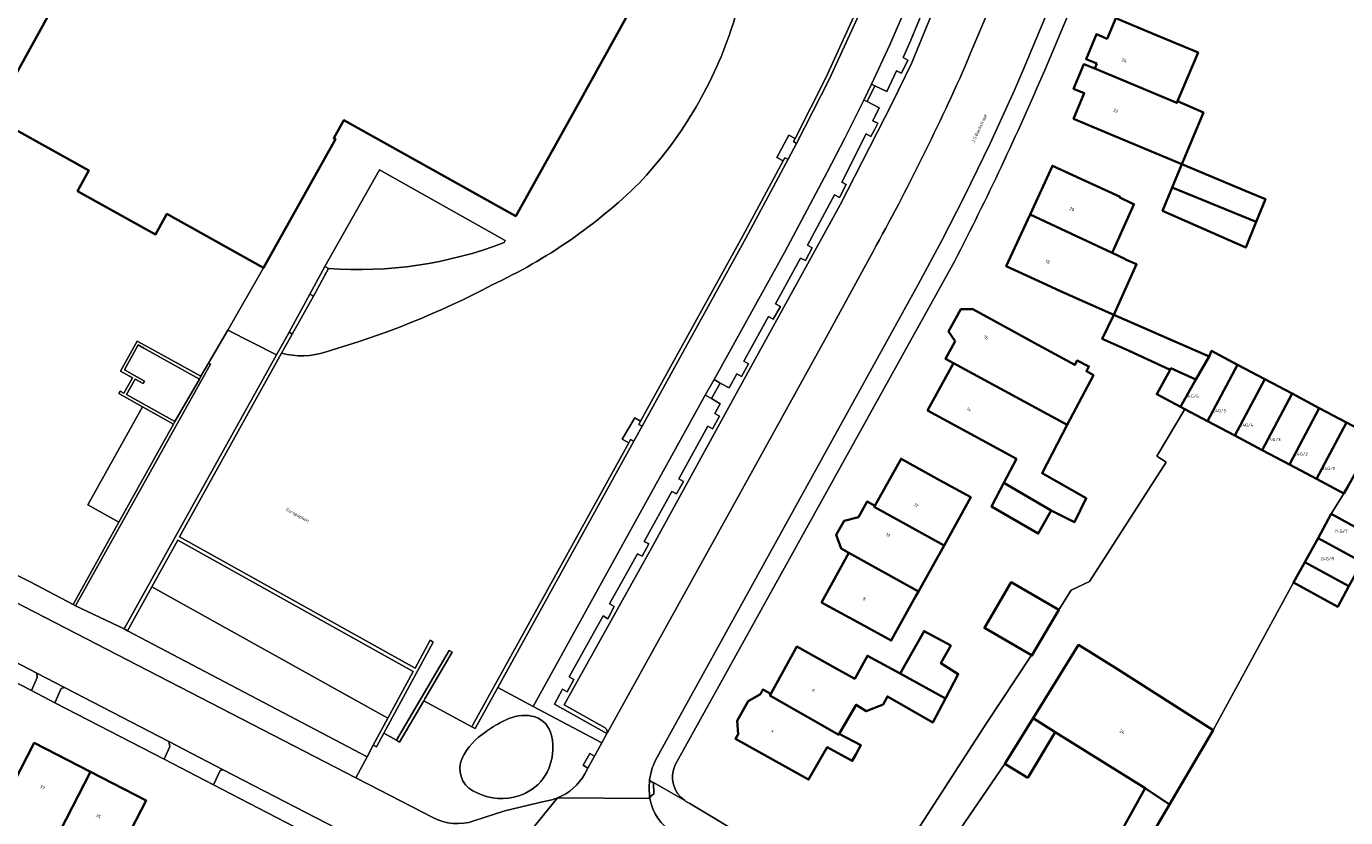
# Model space of a CAD drawing. Header units: metres. Extents: x 197700 to 204338, y 317132 to 325229.
# Tile 800 of 1056: x 202511 to 202658, y 319902 to 319990. Entities that reach past the tile are written whole.
import ezdxf
from ezdxf.enums import TextEntityAlignment as Align

# ---------------------------------------------------------------- set-up
doc = ezdxf.new("R2010")
doc.units = ezdxf.units.M
for name, color, linetype, lineweight in [('B-WE-GR-BEPLANTING_CULTUUR_BODEMBEDEKKER-GV', 90, 'Continuous', 18), ('B-WE-GR-BEPLANTING_CULTUUR_HEESTERS-GV', 90, 'Continuous', 18), ('B-WE-GR-BEPLANTING_CULTUUR_ROOS-GV', 90, 'Continuous', 18), ('B-WE-IE-TERREINAFSCHEIDING_KUNSTMATIG_MUUR-GV', 90, 'Continuous', 18), ('B-WE-OG-BEBOUWING-GV', 7, 'Continuous', 35), ('B-WE-OG-BEBOUWING-T18', 10, 'Continuous', 18), ('B-WE-OG-TERREIN_ERF-GV', 7, 'Continuous', 18), ('B-WE-OG-TOPOGRAFIE-T18', 10, 'Continuous', 18), ('B-WE-VH-VERHARDING_ASFALT-GV', 252, 'Continuous', 18), ('B-WE-VH-VERHARDING_BEDRIJFSVLOERPLAAT-GV', 252, 'Continuous', 18), ('B-WE-VH-VERHARDING_BETONSTRAATSTEEN-GV', 252, 'Continuous', 18), ('B-WE-VH-VERHARDING_GESLOTEN-GV', 252, 'Continuous', 18), ('B-WE-VH-VERHARDING_OPEN-GV', 252, 'Continuous', 18), ('B-WE-VH-VERHARDING_SIERBESTRATING-GV', 252, 'Continuous', 18), ('B-WE-VH-VERHARDING_STRAATBAKSTEEN-GV', 252, 'Continuous', 18), ('B-WE-VH-VERHARDING_TEGEL-GV', 252, 'Continuous', 18)]:
    doc.layers.add(name, color=color, linetype=linetype, lineweight=lineweight)
doc.styles.add('NLCS-ISO-M200-T18', font='NLCS-ISO.ttf', dxfattribs={"height": 0.36})

msp = doc.modelspace()

# ---------------------------------------------------------------- linework, layer by layer
at = {"layer": 'B-WE-GR-BEPLANTING_CULTUUR_BODEMBEDEKKER-GV'}
for points in [[(202563.897, 319965.946), (202564.03, 319966.18), (202549.96, 319974.088), (202543.886, 319963.264)], [(202543.886, 319963.264), (202544.273, 319963.055)]]:
    msp.add_lwpolyline(points, dxfattribs=at)
msp.add_lwpolyline([(202544.273, 319963.055, 0.1096745), (202563.897, 319965.946)], format="xyb", dxfattribs=at)
at = {"layer": 'B-WE-GR-BEPLANTING_CULTUUR_HEESTERS-GV'}
for points in [[(202609.135, 319992.993), (202607.012, 319988.069), (202604.977, 319983.663), (202605.347, 319983.489), (202606.687, 319982.845), (202607.771, 319985.144), (202608.313, 319984.887), (202609.011, 319986.355), (202608.488, 319986.624), (202609.338, 319988.577), (202610.773, 319992.022)], [(202564.435, 319912.749), (202563.663, 319912.4)], [(202564.984, 319903.961), (202565.397, 319904.073), (202565.652, 319904.15), (202566.056, 319904.311), (202566.301, 319904.433)]]:
    msp.add_lwpolyline(points, dxfattribs=at)
for points in [[(202587.385, 319950.655), (202588.067, 319950.254), (202589.044, 319949.731), (202589.898, 319951.297), (202590.424, 319951.005), (202591.215, 319952.414), (202590.691, 319952.719), (202593.451, 319957.699), (202593.972, 319957.4), (202594.778, 319958.803), (202594.221, 319959.094), (202597.039, 319964.23), (202597.567, 319963.946), (202598.335, 319965.373), (202597.817, 319965.674), (202600.835, 319971.288), (202601.366, 319971.009), (202602.12, 319972.445), (202601.65, 319972.713), (202604.369, 319978.1), (202604.9, 319977.821), (202605.285, 319978.553), (202605.661, 319979.303), (202605.121, 319979.564), (202605.82, 319981.014), (202604.473, 319981.709), (202604.095, 319981.857), (202601.954, 319977.557), (202600.012, 319973.835), (202595.225, 319964.839)], [(202586.39, 319948.903), (202567.149, 319914.118), (202574.81, 319910.034), (202575.397, 319911.092), (202569.54, 319914.378), (202570.443, 319916.037), (202570.963, 319915.755), (202571.705, 319917.116), (202571.183, 319917.407), (202574.955, 319924.22), (202575.483, 319923.917), (202576.214, 319925.291), (202575.699, 319925.569), (202578.802, 319931.178), (202579.328, 319930.895), (202580.083, 319932.267), (202579.558, 319932.556), (202582.635, 319938.144), (202583.175, 319937.871), (202583.944, 319939.259), (202583.418, 319939.548), (202586.658, 319945.436), (202587.202, 319945.141), (202587.985, 319946.551), (202587.467, 319946.853), (202588.054, 319947.948), (202587.096, 319948.512)], [(202524.544, 319927.468), (202550.916, 319912.785), (202553.749, 319918.015), (202527.434, 319932.694)]]:
    msp.add_lwpolyline(points, close=True, dxfattribs=at)
for points in [[(202563.663, 319912.4, 0.0380059), (202561.846, 319911.271)], [(202567.366, 319912.944, 0.1660783), (202564.435, 319912.749)], [(202569.201, 319910.877, 0.2577588), (202567.366, 319912.944)], [(202561.846, 319911.271, 0.1347769), (202559.212, 319908.313)], [(202568.714, 319906.775, 0.1734326), (202569.201, 319910.877)], [(202559.212, 319908.313, 0.3991063), (202560.424, 319904.693)], [(202566.301, 319904.433, 0.1684898), (202568.714, 319906.775)], [(202560.424, 319904.693, 0.1942905), (202564.984, 319903.961)]]:
    msp.add_lwpolyline(points, format="xyb", dxfattribs=at)
at = {"layer": 'B-WE-GR-BEPLANTING_CULTUUR_ROOS-GV'}
for points in [[(202527.113, 319945.957), (202529.847, 319950.694), (202523.629, 319954.17), (202523.019, 319954.511), (202521.474, 319951.732), (202523.727, 319950.468), (202523.569, 319950.203), (202522.658, 319950.701), (202521.694, 319948.967)], [(202517.401, 319936.63), (202520.854, 319934.703), (202526.956, 319945.663), (202523.503, 319947.594)]]:
    msp.add_lwpolyline(points, close=True, dxfattribs=at)
at = {"layer": 'B-WE-IE-TERREINAFSCHEIDING_KUNSTMATIG_MUUR-GV'}
for points in [[(202596.416, 319977.591), (202596.238, 319977.239), (202596.597, 319977.042), (202600.213, 319984.198), (202603.565, 319991.48), (202611.811, 320011.09), (202611.439, 320011.245), (202603.184, 319991.641), (202599.852, 319984.369)], [(202579.316, 319945.417), (202590.917, 319966.441), (202595.649, 319975.266), (202595.271, 319975.443), (202595.085, 319975.096), (202590.557, 319966.642), (202579.164, 319945.976), (202578.973, 319945.629)], [(202542.208, 319960.182), (202542.588, 319959.976), (202544.273, 319963.055), (202543.886, 319963.264)], [(202521.029, 319951.592), (202522.392, 319950.847), (202521.403, 319949.133), (202521.002, 319949.344), (202520.843, 319949.082), (202523.503, 319947.594), (202526.956, 319945.663), (202527.113, 319945.957), (202521.694, 319948.967), (202522.658, 319950.701), (202523.569, 319950.203), (202523.727, 319950.468), (202521.474, 319951.732), (202523.019, 319954.511), (202523.629, 319954.17), (202529.847, 319950.694), (202530.028, 319951.009), (202523.785, 319954.454), (202522.887, 319954.949)], [(202539.865, 319955.928), (202539.646, 319955.535), (202538.474, 319953.425), (202521.441, 319922.765), (202521.806, 319922.573), (202521.807, 319922.575), (202524.544, 319927.468), (202527.434, 319932.694), (202553.749, 319918.015), (202550.916, 319912.785), (202549.287, 319909.777), (202549.643, 319909.584), (202550.471, 319911.112), (202555.994, 319921.311), (202555.638, 319921.504), (202553.954, 319918.394), (202527.636, 319933.052), (202539.025, 319953.591), (202540.214, 319955.734)], [(202520.854, 319934.703), (202517.265, 319928.256), (202515.73, 319925.499), (202515.988, 319925.364), (202531.074, 319952.366), (202530.876, 319952.479), (202530.028, 319951.009), (202529.847, 319950.694), (202527.113, 319945.957), (202526.956, 319945.663)], [(202560.311, 319911.833), (202560.662, 319911.644), (202563.193, 319916.227), (202578.403, 319943.762), (202578.044, 319943.941), (202577.848, 319943.586), (202560.422, 319912.042)], [(202555.051, 319914.952), (202558.107, 319920.17), (202557.766, 319920.37), (202551.885, 319910.326), (202552.226, 319910.127), (202554.918, 319914.724)]]:
    msp.add_lwpolyline(points, close=True, dxfattribs=at)
at = {"layer": 'B-WE-OG-BEBOUWING-GV'}
msp.add_lwpolyline([(202513.338, 319991.96), (202506.694, 319980.02), (202517.504, 319974.004), (202516.244, 319971.717), (202524.949, 319966.867), (202526.224, 319969.156), (202537.024, 319963.133), (202545.045, 319977.53), (202544.87, 319977.627), (202545.999, 319979.654), (202565.207, 319968.919), (202572.127, 319981.355), (202579.048, 319993.816)], dxfattribs=at)
for points in [[(202630.136, 319985.965), (202629.902, 319985.405), (202639.098, 319981.567), (202639.172, 319981.745), (202641.451, 319987.188), (202636.873, 319989.106), (202632.261, 319991.038), (202631.295, 319988.732), (202630.096, 319989.234), (202628.937, 319986.467)], [(202632.165, 319977.866), (202639.636, 319974.737), (202642.046, 319980.489), (202639.172, 319981.745), (202639.098, 319981.567), (202629.902, 319985.405), (202628.703, 319985.907), (202627.544, 319983.14), (202628.743, 319982.638), (202627.553, 319979.797)], [(202629.729, 319972.463), (202625.186, 319974.551), (202622.685, 319969.107), (202631.855, 319964.801), (202634.288, 319970.213), (202634.084, 319970.306), (202632.707, 319970.979), (202632.738, 319971.08)], [(202639.636, 319974.737), (202638.566, 319972.129), (202647.952, 319968.277), (202648.982, 319970.824), (202646.842, 319971.72)], [(202647.952, 319968.277), (202638.566, 319972.129), (202637.494, 319969.517), (202646.785, 319965.391)], [(202632.04, 319957.881), (202634.584, 319963.529), (202633.331, 319964.071), (202633.345, 319964.102), (202631.855, 319964.801), (202622.685, 319969.107), (202620.017, 319963.301), (202624.561, 319961.214), (202626.159, 319960.481)], [(202614.315, 319954.949), (202613.23, 319952.966), (202614.107, 319952.486), (202626.838, 319945.567), (202629.756, 319951.144), (202628.976, 319951.571), (202629.256, 319952.106), (202627.962, 319952.783), (202627.695, 319952.273), (202623.219, 319954.725), (202620.639, 319956.138), (202616.275, 319958.528), (202614.954, 319958.528), (202613.576, 319956.01)], [(202632.04, 319957.881), (202630.755, 319955.215), (202633.746, 319953.847), (202638.334, 319951.748), (202638.425, 319951.915), (202641.207, 319950.634), (202642.695, 319953.235)], [(202645.873, 319952.306), (202642.965, 319953.85), (202642.695, 319953.235), (202641.207, 319950.634), (202639.476, 319947.609), (202639.967, 319947.348), (202642.521, 319945.993)], [(202627.268, 319934.909), (202627.65, 319934.719), (202628.964, 319937.38), (202624.019, 319940.179), (202626.838, 319945.567), (202614.107, 319952.486), (202611.237, 319947.205), (202615.622, 319944.803), (202621.153, 319941.773), (202619.767, 319939.108), (202625.054, 319936.011)], [(202638.334, 319951.748), (202636.841, 319949.007), (202639.476, 319947.609), (202641.207, 319950.634), (202638.425, 319951.915)], [(202642.521, 319945.993), (202645.566, 319944.378), (202648.917, 319950.69), (202645.873, 319952.306)], [(202651.962, 319949.074), (202648.917, 319950.69), (202645.566, 319944.378), (202648.611, 319942.762)], [(202651.656, 319941.147), (202655.006, 319947.458), (202651.962, 319949.074), (202648.611, 319942.762)], [(202654.701, 319939.531), (202658.051, 319945.842), (202655.006, 319947.458), (202651.656, 319941.147)], [(202658.051, 319945.842), (202654.701, 319939.531), (202657.747, 319937.915), (202658.165, 319938.616), (202660.754, 319943.261), (202661.131, 319944.207)], [(202613.067, 319932.113), (202616.053, 319937.492), (202612.645, 319939.377), (202608.269, 319941.797), (202605.336, 319936.522), (202605.274, 319936.41)], [(202619.767, 319939.108), (202618.381, 319936.442), (202623.594, 319933.431), (202624.18, 319934.467), (202625.054, 319936.011)], [(202605.336, 319936.522), (202604.461, 319937.006), (202603.496, 319935.262), (202601.894, 319934.848), (202601.025, 319933.272), (202601.567, 319931.773), (202602.428, 319931.293), (202610.205, 319926.957), (202610.399, 319927.307), (202612.877, 319931.771), (202613.067, 319932.113), (202605.274, 319936.41)], [(202659.795, 319930.23), (202661.272, 319932.919), (202656.344, 319935.627), (202654.859, 319932.924)], [(202653.374, 319930.221), (202658.317, 319927.54), (202659.795, 319930.23), (202654.859, 319932.924)], [(202603.762, 319923.334), (202607.159, 319921.469), (202607.613, 319922.286), (202609.89, 319926.389), (202610.205, 319926.957), (202602.428, 319931.293), (202599.379, 319925.74)], [(202652.136, 319927.967), (202657.064, 319925.26), (202658.317, 319927.54), (202653.374, 319930.221)], [(202622.831, 319919.838), (202622.894, 319919.802), (202625.9, 319924.91), (202620.586, 319927.996), (202617.579, 319922.889)], [(202613.238, 319915.012), (202614.663, 319917.722), (202612.694, 319918.96), (202613.819, 319920.909), (202610.839, 319922.526), (202608.146, 319917.799)], [(202603.108, 319917.193), (202601.019, 319918.356), (202596.63, 319920.798), (202593.704, 319915.523), (202593.604, 319915.343), (202601.298, 319910.944), (202601.353, 319911.039), (202603.256, 319914.3), (202604.371, 319913.572), (202606.252, 319914.344), (202606.734, 319915.227), (202611.812, 319912.302), (202613.238, 319915.012), (202608.146, 319917.799), (202604.508, 319919.766)], [(202632.346, 319918.348), (202628.096, 319920.982), (202623.022, 319912.794), (202625.498, 319911.221), (202635.538, 319904.967), (202638.264, 319903.162), (202643.144, 319911.462)], [(202592.539, 319915.485), (202591.181, 319914.691), (202589.966, 319912.506), (202590.053, 319911.016), (202589.761, 319910.492), (202597.937, 319905.942), (202600.014, 319909.576), (202602.806, 319908.022), (202603.202, 319908.734), (202603.779, 319909.772), (202601.353, 319911.039), (202601.298, 319910.944), (202593.604, 319915.343), (202593.704, 319915.523), (202592.831, 319916.009)], [(202622.413, 319906.116), (202625.498, 319911.221), (202623.022, 319912.794), (202619.863, 319907.696)], [(202517.678, 319906.805), (202511.396, 319910.041), (202509.106, 319905.596), (202505.66, 319898.906), (202511.551, 319895.809), (202511.847, 319895.653), (202513.437, 319899.011), (202513.615, 319898.917)], [(202517.678, 319906.805), (202513.615, 319898.917), (202516.592, 319897.357), (202515.837, 319895.889), (202519.071, 319894.224), (202519.814, 319895.668), (202521.632, 319899.199), (202523.899, 319903.601)], [(202635.538, 319904.967), (202632.495, 319899.452), (202635.231, 319898.004), (202638.264, 319903.162)]]:
    msp.add_lwpolyline(points, close=True, dxfattribs=at)
at = {"layer": 'B-WE-OG-TERREIN_ERF-GV'}
for points in [[(202662.978, 320043.998), (202652.954, 320046.962), (202651.21, 320047.19), (202650.661, 320047.123), (202650.196, 320046.824), (202627.595, 319993.017), (202624.328, 319985.238)], [(202614.224, 319963.847), (202583.028, 319907.577)], [(202584.666, 319903.267), (202604.72, 319891.178), (202608.075, 319897.178), (202617.829, 319912.256), (202622.831, 319919.838), (202617.579, 319922.889), (202620.586, 319927.996), (202625.9, 319924.91), (202627.288, 319927.108), (202629.338, 319928.092), (202637.896, 319941.411), (202636.857, 319942.083), (202639.967, 319947.348), (202639.476, 319947.609), (202636.841, 319949.007), (202638.334, 319951.748), (202633.746, 319953.847), (202630.755, 319955.215), (202632.04, 319957.881), (202642.695, 319953.235), (202642.965, 319953.85), (202645.873, 319952.306), (202648.917, 319950.69)], [(202648.917, 319950.69), (202651.962, 319949.074), (202655.006, 319947.458), (202658.051, 319945.842)], [(202658.165, 319938.616), (202657.747, 319937.915), (202656.344, 319935.627), (202661.272, 319932.919)], [(202658.317, 319927.54), (202657.064, 319925.26), (202652.136, 319927.967), (202643.144, 319911.462), (202638.264, 319903.162), (202635.231, 319898.004)], [(202509.692, 319843.843), (202511.24, 319846.052), (202513.784, 319849.575), (202524.912, 319865.305), (202520.845, 319868.182), (202518.462, 319869.868), (202522.696, 319875.788), (202525.034, 319874.134), (202529.115, 319871.246), (202543.468, 319891.286), (202546.161, 319895.173), (202546.173, 319897.713), (202541.501, 319900.135), (202531.426, 319905.347), (202525.9, 319908.205), (202513.68, 319914.527), (202511.077, 319915.873), (202502.228, 319920.451)], [(202632.495, 319899.452), (202635.538, 319904.967), (202625.498, 319911.221), (202622.413, 319906.116), (202619.863, 319907.696), (202607.444, 319889.535)]]:
    msp.add_lwpolyline(points, dxfattribs=at)
for points in [[(202639.636, 319974.737), (202632.165, 319977.866), (202627.553, 319979.797), (202628.743, 319982.638), (202627.544, 319983.14), (202628.703, 319985.907), (202629.902, 319985.405), (202630.136, 319985.965), (202628.937, 319986.467), (202630.096, 319989.234), (202631.295, 319988.732), (202632.261, 319991.038), (202636.873, 319989.106), (202641.451, 319987.188), (202639.172, 319981.745), (202642.046, 319980.489)], [(202632.04, 319957.881), (202626.159, 319960.481), (202624.561, 319961.214), (202620.017, 319963.301), (202622.685, 319969.107), (202625.186, 319974.551), (202629.729, 319972.463), (202632.738, 319971.08), (202632.707, 319970.979), (202634.084, 319970.306), (202634.288, 319970.213), (202631.855, 319964.801), (202633.345, 319964.102), (202633.331, 319964.071), (202634.584, 319963.529)], [(202638.566, 319972.129), (202639.636, 319974.737), (202646.842, 319971.72), (202648.982, 319970.824), (202647.952, 319968.277), (202646.785, 319965.391), (202637.494, 319969.517)], [(202614.107, 319952.486), (202613.23, 319952.966), (202614.315, 319954.949), (202613.576, 319956.01), (202614.954, 319958.528), (202616.275, 319958.528), (202620.639, 319956.138), (202623.219, 319954.725), (202627.695, 319952.273), (202627.962, 319952.783), (202629.256, 319952.106), (202628.976, 319951.571), (202629.756, 319951.144), (202626.838, 319945.567), (202624.019, 319940.179), (202628.964, 319937.38), (202627.65, 319934.719), (202627.268, 319934.909), (202625.054, 319936.011), (202624.18, 319934.467), (202623.594, 319933.431), (202618.381, 319936.442), (202619.767, 319939.108), (202621.153, 319941.773), (202615.622, 319944.803), (202611.237, 319947.205)], [(202603.496, 319935.262), (202604.461, 319937.006), (202605.336, 319936.522), (202608.269, 319941.797), (202612.645, 319939.377), (202616.053, 319937.492), (202613.067, 319932.113), (202612.877, 319931.771), (202610.399, 319927.307), (202610.205, 319926.957), (202609.89, 319926.389), (202607.613, 319922.286), (202607.159, 319921.469), (202603.762, 319923.334), (202599.379, 319925.74), (202602.428, 319931.293), (202601.567, 319931.773), (202601.025, 319933.272), (202601.894, 319934.848)], [(202590.053, 319911.016), (202589.966, 319912.506), (202591.181, 319914.691), (202592.539, 319915.485), (202592.831, 319916.009), (202593.704, 319915.523), (202596.63, 319920.798), (202601.019, 319918.356), (202603.108, 319917.193), (202604.508, 319919.766), (202608.146, 319917.799), (202610.839, 319922.526), (202613.819, 319920.909), (202612.694, 319918.96), (202614.663, 319917.722), (202613.238, 319915.012), (202611.812, 319912.302), (202606.734, 319915.227), (202606.252, 319914.344), (202604.371, 319913.572), (202603.256, 319914.3), (202601.353, 319911.039), (202603.779, 319909.772), (202603.202, 319908.734), (202602.806, 319908.022), (202600.014, 319909.576), (202597.937, 319905.942), (202589.761, 319910.492)], [(202509.106, 319905.596), (202511.396, 319910.041), (202517.678, 319906.805), (202523.899, 319903.601), (202521.632, 319899.199), (202519.814, 319895.668), (202519.071, 319894.224), (202515.837, 319895.889), (202516.592, 319897.357), (202513.615, 319898.917), (202513.437, 319899.011), (202511.847, 319895.653), (202511.551, 319895.809), (202505.66, 319898.906)]]:
    msp.add_lwpolyline(points, close=True, dxfattribs=at)
for points in [[(202624.328, 319985.238, -0.0184712), (202614.224, 319963.847)], [(202583.028, 319907.577, 0.3650838), (202584.093, 319903.586)], [(202584.093, 319903.586, 0.0512452), (202584.666, 319903.267)]]:
    msp.add_lwpolyline(points, format="xyb", dxfattribs=at)
at = {"layer": 'B-WE-VH-VERHARDING_ASFALT-GV'}
for points in [[(202581.019, 319908.457), (202610.176, 319961.277), (202612.811, 319966.191), (202615.351, 319971.157), (202618.227, 319977.03), (202620.941, 319982.981), (202621.941, 319985.328), (202625.532, 319993.892), (202619.886, 319996.286), (202615.995, 319987.034), (202615.426, 319985.666)], [(202604.773, 319964.303), (202600.122, 319955.745), (202589.957, 319937.353), (202575.422, 319911.137), (202575.397, 319911.092), (202574.81, 319910.034), (202573.998, 319908.55), (202573.271, 319907.22), (202572.92, 319906.579)], [(202451.202, 319950.73), (202456.35, 319947.064), (202461.719, 319943.73), (202461.946, 319943.598), (202462.175, 319943.468), (202467.117, 319940.909), (202479.831, 319934.326), (202485.507, 319931.387), (202497.744, 319925.05), (202503.287, 319922.18), (202511.686, 319917.831), (202514.767, 319916.235), (202526.425, 319910.199), (202532.521, 319907.042), (202546.305, 319899.905), (202553.714, 319896.565), (202561.177, 319893.201), (202569.877, 319903.887)], [(202555.955, 319901.683), (202548.795, 319905.378), (202547.317, 319906.141), (202466.171, 319948.013)], [(202568.546, 319903.53), (202567.554, 319903.309), (202563.998, 319902.436), (202560.514, 319901.311)], [(202580.196, 319903.819), (202569.877, 319903.887), (202561.177, 319893.201)], [(202569.877, 319903.887), (202580.196, 319903.819)]]:
    msp.add_lwpolyline(points, dxfattribs=at)
for points in [[(202615.426, 319985.666, -0.0221622), (202604.773, 319964.303)], [(202580.167, 319905.931, -0.1003538), (202581.019, 319908.457)], [(202572.92, 319906.579, -0.1752556), (202569.877, 319903.887)], [(202580.131, 319904.593, -0.0493319), (202580.167, 319905.931)], [(202580.196, 319903.819, -0.0348549), (202580.131, 319904.593)], [(202569.877, 319903.887, -0.0579165), (202568.546, 319903.53)], [(202582.827, 319899.998, -0.2269059), (202580.196, 319903.819)], [(202560.514, 319901.311, -0.2066267), (202555.955, 319901.683)]]:
    msp.add_lwpolyline(points, format="xyb", dxfattribs=at)
at = {"layer": 'B-WE-VH-VERHARDING_BEDRIJFSVLOERPLAAT-GV'}
msp.add_lwpolyline([(202573.271, 319907.22), (202573.998, 319908.55), (202573.472, 319908.864), (202572.739, 319907.528)], close=True, dxfattribs=at)
for points in [[(202580.167, 319905.931, 0.0493319), (202580.131, 319904.593)], [(202580.602, 319905.594, -0.251194), (202580.167, 319905.931)], [(202580.131, 319904.593, 0.0348549), (202580.196, 319903.819)], [(202580.196, 319903.819, -0.3271968), (202580.631, 319904.29)]]:
    msp.add_lwpolyline(points, format="xyb", dxfattribs=at)
msp.add_lwpolyline([(202580.631, 319904.29), (202580.602, 319905.594)], dxfattribs=at)
at = {"layer": 'B-WE-VH-VERHARDING_BETONSTRAATSTEEN-GV'}
for points in [[(202589.258, 319989.678, 0.0746207), (202591.554, 320003.467)], [(202578.972, 319972.574, 0.1080275), (202589.258, 319989.678)], [(202604.773, 319964.303, 0.0221622), (202615.426, 319985.666)], [(202562.561, 319961.223, 0.0844812), (202578.972, 319972.574)], [(202563.897, 319965.946, -0.1096745), (202544.273, 319963.055)], [(202544.01, 319953.745, 0.0511364), (202562.561, 319961.223)], [(202539.025, 319953.591, 0.1448264), (202544.01, 319953.745)]]:
    msp.add_lwpolyline(points, format="xyb", dxfattribs=at)
for points in [[(202615.426, 319985.666), (202615.995, 319987.034), (202619.886, 319996.286), (202614.572, 319998.539), (202609.421, 319985.967), (202607.264, 319981.525), (202601.456, 319970.172), (202590.712, 319950.674), (202580.357, 319931.81), (202570.626, 319914.297), (202575.207, 319911.714)], [(202579.048, 319993.816), (202572.127, 319981.355), (202565.207, 319968.919), (202545.999, 319979.654), (202544.87, 319977.627), (202545.045, 319977.53), (202537.024, 319963.133), (202533.012, 319956.18), (202538.474, 319953.425), (202539.646, 319955.535), (202539.865, 319955.928), (202542.208, 319960.182), (202543.886, 319963.264), (202549.96, 319974.088), (202564.03, 319966.18), (202563.897, 319965.946)], [(202575.207, 319911.714), (202575.249, 319911.674), (202575.287, 319911.63), (202575.321, 319911.583), (202575.351, 319911.533), (202575.376, 319911.48), (202575.396, 319911.426), (202575.412, 319911.37), (202575.422, 319911.313), (202575.427, 319911.255), (202575.427, 319911.197), (202575.422, 319911.137), (202589.957, 319937.353), (202600.122, 319955.745), (202604.773, 319964.303)], [(202544.273, 319963.055), (202542.588, 319959.976), (202540.214, 319955.734), (202539.025, 319953.591)]]:
    msp.add_lwpolyline(points, dxfattribs=at)
at = {"layer": 'B-WE-VH-VERHARDING_GESLOTEN-GV'}
msp.add_lwpolyline([(202607.444, 319889.535), (202619.863, 319907.696), (202623.022, 319912.794), (202628.096, 319920.982), (202632.346, 319918.348), (202643.144, 319911.462), (202652.136, 319927.967), (202653.374, 319930.221), (202654.859, 319932.924), (202656.344, 319935.627), (202657.747, 319937.915), (202654.701, 319939.531), (202651.656, 319941.147), (202648.611, 319942.762), (202645.566, 319944.378), (202642.521, 319945.993), (202639.967, 319947.348), (202636.857, 319942.083), (202637.896, 319941.411), (202629.338, 319928.092), (202627.288, 319927.108), (202625.9, 319924.91), (202622.894, 319919.802), (202622.831, 319919.838), (202617.829, 319912.256), (202608.075, 319897.178)], dxfattribs=at)
at = {"layer": 'B-WE-VH-VERHARDING_OPEN-GV'}
for points in [[(202605.347, 319983.489), (202604.977, 319983.663), (202604.095, 319981.857), (202604.473, 319981.709)], [(202596.597, 319977.042), (202596.238, 319977.239), (202596.416, 319977.591), (202595.73, 319977.978), (202594.393, 319975.471), (202595.085, 319975.096), (202595.271, 319975.443), (202595.649, 319975.266)], [(202542.588, 319959.976), (202542.208, 319960.182), (202539.865, 319955.928), (202540.214, 319955.734)], [(202586.39, 319948.903), (202587.096, 319948.512), (202588.067, 319950.254), (202587.385, 319950.655)], [(202579.164, 319945.976), (202578.495, 319946.371), (202577.114, 319943.976), (202577.848, 319943.586), (202578.044, 319943.941), (202578.403, 319943.762), (202579.316, 319945.417), (202578.973, 319945.629)], [(202521.807, 319922.575), (202548.592, 319908.494), (202549.287, 319909.777), (202550.916, 319912.785), (202524.544, 319927.468)], [(202511.686, 319917.831), (202511.719, 319917.345), (202511.077, 319915.873), (202513.68, 319914.527), (202514.405, 319916.11), (202514.767, 319916.235)], [(202526.425, 319910.199), (202514.767, 319916.235), (202514.405, 319916.11), (202513.68, 319914.527), (202525.9, 319908.205), (202526.534, 319909.619)], [(202531.426, 319905.347), (202532.172, 319906.944), (202532.521, 319907.042), (202526.425, 319910.199), (202526.534, 319909.619), (202525.9, 319908.205)]]:
    msp.add_lwpolyline(points, close=True, dxfattribs=at)
at = {"layer": 'B-WE-VH-VERHARDING_SIERBESTRATING-GV'}
for points in [[(202591.554, 320003.467, -0.0746207), (202589.258, 319989.678)], [(202589.258, 319989.678, -0.1080275), (202578.972, 319972.574)], [(202578.972, 319972.574, -0.0844812), (202562.561, 319961.223)], [(202562.561, 319961.223, -0.0511364), (202544.01, 319953.745)], [(202544.01, 319953.745, -0.1448264), (202539.025, 319953.591)]]:
    msp.add_lwpolyline(points, format="xyb", dxfattribs=at)
msp.add_lwpolyline([(202539.025, 319953.591), (202527.636, 319933.052), (202553.954, 319918.394), (202555.638, 319921.504), (202555.994, 319921.311), (202550.471, 319911.112), (202551.885, 319910.326), (202557.766, 319920.37), (202558.107, 319920.17), (202555.051, 319914.952), (202554.918, 319914.724), (202560.311, 319911.833), (202560.422, 319912.042), (202577.848, 319943.586), (202577.114, 319943.976), (202578.495, 319946.371), (202579.164, 319945.976), (202590.557, 319966.642), (202595.085, 319975.096), (202594.393, 319975.471), (202595.73, 319977.978), (202596.416, 319977.591), (202599.852, 319984.369), (202603.184, 319991.641)], dxfattribs=at)
msp.add_lwpolyline([(202521.441, 319922.765), (202538.474, 319953.425), (202533.012, 319956.18), (202530.876, 319952.479), (202531.074, 319952.366), (202515.988, 319925.364)], close=True, dxfattribs=at)
at = {"layer": 'B-WE-VH-VERHARDING_STRAATBAKSTEEN-GV'}
for points in [[(202572.92, 319906.579), (202573.271, 319907.22), (202572.739, 319907.528), (202573.472, 319908.864), (202573.998, 319908.55), (202574.81, 319910.034), (202567.149, 319914.118), (202563.193, 319916.227), (202560.662, 319911.644), (202560.311, 319911.833), (202554.918, 319914.724), (202552.226, 319910.127), (202551.885, 319910.326), (202550.471, 319911.112), (202549.643, 319909.584), (202549.287, 319909.777), (202548.592, 319908.494), (202547.317, 319906.141), (202548.795, 319905.378), (202555.955, 319901.683)], [(202563.663, 319912.4), (202564.435, 319912.749)], [(202566.301, 319904.433), (202566.056, 319904.311), (202565.652, 319904.15), (202565.397, 319904.073), (202564.984, 319903.961)], [(202560.514, 319901.311), (202563.998, 319902.436), (202567.554, 319903.309), (202568.546, 319903.53)]]:
    msp.add_lwpolyline(points, dxfattribs=at)
for points in [[(202561.846, 319911.271, -0.0380059), (202563.663, 319912.4)], [(202564.435, 319912.749, -0.1660783), (202567.366, 319912.944)], [(202567.366, 319912.944, -0.2577588), (202569.201, 319910.877)], [(202559.212, 319908.313, -0.1347769), (202561.846, 319911.271)], [(202569.201, 319910.877, -0.1734326), (202568.714, 319906.775)], [(202560.424, 319904.693, -0.3991063), (202559.212, 319908.313)], [(202568.714, 319906.775, -0.1684898), (202566.301, 319904.433)], [(202569.877, 319903.887, 0.1752556), (202572.92, 319906.579)], [(202564.984, 319903.961, -0.1942905), (202560.424, 319904.693)], [(202568.546, 319903.53, 0.0579165), (202569.877, 319903.887)], [(202555.955, 319901.683, 0.2066267), (202560.514, 319901.311)]]:
    msp.add_lwpolyline(points, format="xyb", dxfattribs=at)
at = {"layer": 'B-WE-VH-VERHARDING_TEGEL-GV'}
for points in [[(202488.185, 319972.309), (202482.42, 319962.013), (202478.911, 319955.746), (202479.227, 319955.581), (202479.051, 319955.263), (202474.355, 319946.8), (202483.639, 319942.016), (202486.353, 319946.871), (202485.021, 319947.624), (202486.809, 319950.953), (202489.69, 319949.347), (202500.901, 319969.614), (202506.694, 319980.02), (202513.338, 319991.96), (202513.522, 319991.858), (202516.041, 319996.313), (202496.811, 320007.025)], [(202610.773, 319992.022), (202609.338, 319988.577), (202608.488, 319986.624), (202609.011, 319986.355), (202608.313, 319984.887), (202607.771, 319985.144), (202606.687, 319982.845), (202605.347, 319983.489), (202604.473, 319981.709), (202605.82, 319981.014), (202605.121, 319979.564), (202605.661, 319979.303), (202605.285, 319978.553), (202604.9, 319977.821), (202604.369, 319978.1), (202601.65, 319972.713), (202602.12, 319972.445), (202601.366, 319971.009), (202600.835, 319971.288), (202597.817, 319965.674), (202598.335, 319965.373), (202597.567, 319963.946), (202597.039, 319964.23), (202594.221, 319959.094), (202594.778, 319958.803), (202593.972, 319957.4), (202593.451, 319957.699), (202590.691, 319952.719), (202591.215, 319952.414), (202590.424, 319951.005), (202589.898, 319951.297), (202589.044, 319949.731), (202588.067, 319950.254), (202587.096, 319948.512), (202588.054, 319947.948), (202587.467, 319946.853), (202587.985, 319946.551), (202587.202, 319945.141), (202586.658, 319945.436), (202583.418, 319939.548), (202583.944, 319939.259), (202583.175, 319937.871), (202582.635, 319938.144), (202579.558, 319932.556), (202580.083, 319932.267), (202579.328, 319930.895), (202578.802, 319931.178), (202575.699, 319925.569), (202576.214, 319925.291), (202575.483, 319923.917), (202574.955, 319924.22), (202571.183, 319917.407), (202571.705, 319917.116), (202570.963, 319915.755), (202570.443, 319916.037), (202569.54, 319914.378), (202575.397, 319911.092), (202575.422, 319911.137), (202575.427, 319911.197), (202575.427, 319911.255), (202575.422, 319911.313), (202575.412, 319911.37), (202575.396, 319911.426), (202575.376, 319911.48), (202575.351, 319911.533), (202575.321, 319911.583), (202575.287, 319911.63), (202575.249, 319911.674), (202575.207, 319911.714), (202570.626, 319914.297), (202580.357, 319931.81), (202590.712, 319950.674), (202601.456, 319970.172), (202607.264, 319981.525), (202609.421, 319985.967), (202614.572, 319998.539)], [(202603.565, 319991.48), (202600.213, 319984.198), (202596.597, 319977.042), (202595.649, 319975.266), (202590.917, 319966.441), (202579.316, 319945.417), (202578.403, 319943.762), (202563.193, 319916.227), (202567.149, 319914.118), (202586.39, 319948.903), (202587.385, 319950.655), (202595.225, 319964.839), (202600.012, 319973.835), (202601.954, 319977.557), (202604.095, 319981.857), (202604.977, 319983.663), (202607.012, 319988.069), (202609.135, 319992.993)], [(202624.328, 319985.238), (202627.595, 319993.017), (202625.532, 319993.892), (202621.941, 319985.328), (202620.941, 319982.981), (202618.227, 319977.03), (202615.351, 319971.157), (202612.811, 319966.191), (202610.176, 319961.277), (202581.019, 319908.457)], [(202505.02, 319931.008), (202510.93, 319928.023), (202515.73, 319925.499), (202517.265, 319928.256), (202520.854, 319934.703), (202517.401, 319936.63), (202523.503, 319947.594), (202520.843, 319949.082), (202521.002, 319949.344), (202521.403, 319949.133), (202522.392, 319950.847), (202521.029, 319951.592), (202522.887, 319954.949), (202523.785, 319954.454), (202530.028, 319951.009), (202530.876, 319952.479), (202533.012, 319956.18), (202537.024, 319963.133), (202526.224, 319969.156), (202524.949, 319966.867), (202516.244, 319971.717), (202517.504, 319974.004), (202506.694, 319980.02)], [(202583.028, 319907.577), (202614.224, 319963.847)], [(202521.807, 319922.575), (202521.806, 319922.573), (202521.441, 319922.765), (202515.988, 319925.364), (202515.73, 319925.499), (202510.93, 319928.023), (202505.02, 319931.008), (202504.736, 319931.153), (202490.261, 319938.569), (202485.437, 319941.082), (202485.188, 319941.212), (202483.639, 319942.016), (202474.355, 319946.8), (202472.657, 319947.676), (202472.56, 319947.466), (202471.609, 319947.947), (202470.962, 319948.274), (202471.101, 319948.552), (202469.832, 319949.213), (202469.893, 319949.348), (202469.784, 319949.4), (202469.044, 319949.754)], [(202466.171, 319948.013), (202547.317, 319906.141), (202548.592, 319908.494), (202521.807, 319922.575)], [(202546.305, 319899.905), (202532.521, 319907.042), (202532.172, 319906.944), (202531.426, 319905.347), (202541.501, 319900.135), (202546.173, 319897.713), (202546.161, 319895.173), (202543.468, 319891.286), (202529.115, 319871.246), (202524.912, 319865.305), (202513.784, 319849.575), (202511.24, 319846.052), (202509.692, 319843.843), (202503.36, 319834.839)], [(202580.602, 319905.594), (202584.093, 319903.586)], [(202584.093, 319903.586), (202580.602, 319905.594), (202580.631, 319904.29)], [(202647.945, 319865.803), (202642.822, 319869.668), (202640.612, 319866.762), (202626.487, 319877.614), (202622.098, 319880.701), (202607.444, 319889.535), (202604.72, 319891.178), (202584.666, 319903.267)]]:
    msp.add_lwpolyline(points, dxfattribs=at)
for points in [[(202614.224, 319963.847, 0.0184712), (202624.328, 319985.238)], [(202581.019, 319908.457, 0.1003538), (202580.167, 319905.931)], [(202584.093, 319903.586, -0.3650838), (202583.028, 319907.577)], [(202580.167, 319905.931, 0.251194), (202580.602, 319905.594)], [(202580.631, 319904.29, 0.3271968), (202580.196, 319903.819)], [(202580.196, 319903.819, 0.2269059), (202582.827, 319899.998)], [(202584.666, 319903.267, -0.0512452), (202584.093, 319903.586)]]:
    msp.add_lwpolyline(points, format="xyb", dxfattribs=at)
msp.add_lwpolyline([(202511.686, 319917.831), (202503.287, 319922.18), (202502.985, 319922.032), (202502.228, 319920.451), (202511.077, 319915.873), (202511.719, 319917.345)], close=True, dxfattribs=at)

# ---------------------------------------------------------------- texts
at = {"layer": 'B-WE-OG-BEBOUWING-T18', "style": 'NLCS-ISO-M200-T18'}
for s, rotation, p in [('24', 337.3, (202633.206, 319986.305)), ('22', 337.3, (202632.262, 319980.685)), ('20', 335.4, (202627.358, 319969.697)), ('18', 335.4, (202624.653, 319963.81)), ('16', 331.3, (202617.774, 319955.349)), ('14', 331.5, (202615.854, 319947.324)), ('12', 331, (202609.96, 319936.607)), ('10', 331, (202606.814, 319933.282)), ('8', 331.3, (202604.155, 319926.127)), ('6', 331, (202598.498, 319915.919)), ('4', 331, (202593.924, 319911.393)), ('24', 328.1, (202632.979, 319911.274)), ('37', 332.8, (202512.303, 319905.074)), ('35', 332.8, (202518.555, 319901.854))]:
    msp.add_text(s, height=0.36, rotation=rotation, dxfattribs=at).set_placement(p, align=Align.MIDDLE)
for s, p in [('24G/6', (202640.798, 319948.79)), ('24G/5', (202643.843, 319947.174)), ('24G/4', (202646.888, 319945.559)), ('24G/3', (202649.933, 319943.943)), ('24G/2', (202652.978, 319942.328)), ('24G/1', (202656.023, 319940.712)), ('24G/7', (202657.426, 319933.697)), ('24G/8', (202655.895, 319930.635))]:
    msp.add_text(s, height=0.36, dxfattribs=at).set_placement(p, align=Align.MIDDLE)
at = {"layer": 'B-WE-OG-TOPOGRAFIE-T18', "style": 'NLCS-ISO-M200-T18'}
for s, rotation, p in [('J.S.Bachstraat', 64.8, (202617.007, 319978.726)), ('Europaplein', 331, (202540.807, 319935.453))]:
    msp.add_text(s, height=0.36, rotation=rotation, dxfattribs=at).set_placement(p, align=Align.MIDDLE)

doc.saveas('drawing.dxf')
